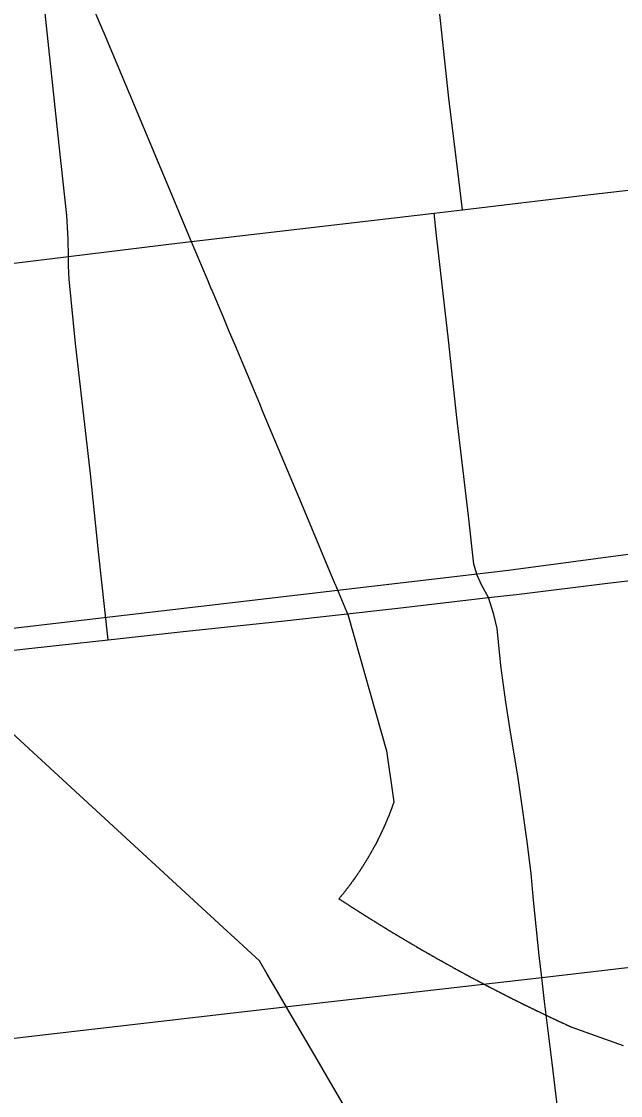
# Model space of a CAD drawing. Extents: x -1.4 to 35.4, y 0 to 22.
# Drawn here: x 13.6977 to 13.8193, y 19.3135 to 19.5316 of the extents above; entities that cross this region are included whole.
import ezdxf

# ---------------------------------------------------------------- set-up
doc = ezdxf.new("R2010")
doc.units = 0
for name, color, linetype in [('GM_X_City_Street', 7, 'Continuous'), ('GM_X_County_Road', 7, 'Continuous'), ('GM_X_County_Text', 7, 'Continuous'), ('GM_X_Rail_Line', 7, 'Continuous')]:
    doc.layers.add(name, color=color, linetype=linetype)

msp = doc.modelspace()

# ---------------------------------------------------------------- linework, layer by layer
at = {"layer": 'GM_X_City_Street'}
for points in [[(13.7872, 19.49333), (13.78645, 19.49949), (13.78445, 19.51602), (13.78123, 19.5457), (13.77926, 19.56272), (13.77882, 19.56647)], [(13.71529, 19.40602), (13.7146, 19.41216), (13.71329, 19.42391), (13.71164, 19.4397), (13.70861, 19.46616), (13.70737, 19.47924), (13.70721, 19.48194), (13.70718, 19.48385), (13.70713, 19.48738), (13.70687, 19.49217), (13.70532, 19.50645), (13.70277, 19.53069), (13.70039, 19.55338), (13.69998, 19.5572)], [(13.47147, 19.45596), (13.50219, 19.45953), (13.54007, 19.46397), (13.55012, 19.46518), (13.57423, 19.46809), (13.62988, 19.47466), (13.63128, 19.47483), (13.67509, 19.47993), (13.70718, 19.48385), (13.72981, 19.48661), (13.78146, 19.49269), (13.7872, 19.49333), (13.81204, 19.49629), (13.84321, 19.49992), (13.87032, 19.50311), (13.90526, 19.50714), (13.94627, 19.51191), (13.97735, 19.51559), (14.01031, 19.51948), (14.07978, 19.5277), (14.08404, 19.52818)], [(13.79248, 19.41462), (13.79106, 19.41722), (13.79019, 19.41917), (13.78954, 19.4214), (13.78846, 19.43118), (13.78608, 19.45116), (13.78435, 19.46694), (13.78196, 19.48815), (13.78146, 19.49269)], [(13.81123, 19.26536), (13.81093, 19.26857), (13.80978, 19.28097), (13.80781, 19.30037), (13.80542, 19.3201), (13.80386, 19.3326), (13.8033, 19.33748), (13.80279, 19.34189), (13.80164, 19.35315), (13.80115, 19.35858), (13.80025, 19.36556), (13.79929, 19.37274), (13.79844, 19.37839), (13.79764, 19.3832), (13.79688, 19.38776), (13.796, 19.39339), (13.79498, 19.40083), (13.79424, 19.40831), (13.79355, 19.41118), (13.79248, 19.41462)], [(13.49092, 19.30088), (13.49736, 19.30166), (13.53631, 19.30639), (13.56867, 19.31017), (13.58218, 19.31174), (13.63047, 19.31747), (13.64697, 19.3194), (13.70196, 19.32583), (13.75529, 19.33198), (13.8033, 19.33748), (13.81256, 19.33854), (13.85881, 19.34394), (13.87841, 19.34618), (13.88092, 19.34647), (13.92334, 19.35138), (13.95925, 19.3555), (13.99473, 19.35953), (14.04382, 19.36513), (14.07902, 19.36923), (14.08565, 19.37)]]:
    msp.add_lwpolyline(points, dxfattribs=at)
at = {"layer": 'GM_X_County_Road'}
for points in [[(13.79248, 19.41462), (13.79871, 19.41531), (13.81667, 19.41753), (13.83757, 19.41996), (13.8549, 19.42197), (13.86886, 19.42362)], [(13.71529, 19.40602), (13.7305, 19.40771), (13.75046, 19.40982), (13.77348, 19.41236), (13.79248, 19.41462)], [(13.63902, 19.39738), (13.65601, 19.39922), (13.6893, 19.40319), (13.70533, 19.40491), (13.71529, 19.40602)]]:
    msp.add_lwpolyline(points, dxfattribs=at)
at = {"layer": 'GM_X_County_Text'}
for points in [[(13.70997, 19.53973), (13.71363, 19.531), (13.71436, 19.52925), (13.71876, 19.51877), (13.7195, 19.51702), (13.72542, 19.50292), (13.72703, 19.49909), (13.73194, 19.48739), (13.73536, 19.47924), (13.73555, 19.47878), (13.73563, 19.4786), (13.7362, 19.47722), (13.73628, 19.47703), (13.73851, 19.47173), (13.73964, 19.46904), (13.74095, 19.46592), (13.74596, 19.45399), (13.74656, 19.45256), (13.74661, 19.45243), (13.74669, 19.45224), (13.75397, 19.43491), (13.75518, 19.43203), (13.76125, 19.41756), (13.76129, 19.41746), (13.76401, 19.41096), (13.77177, 19.38349), (13.7733, 19.37315), (13.77325, 19.37301), (13.77322, 19.37292), (13.77319, 19.37283), (13.77316, 19.37274), (13.77313, 19.37265), (13.77309, 19.37256), (13.77306, 19.37247), (13.77303, 19.37239), (13.773, 19.3723), (13.77296, 19.37221), (13.77293, 19.37212), (13.7729, 19.37203), (13.77287, 19.37194), (13.77283, 19.37185), (13.7728, 19.37176), (13.77277, 19.37167), (13.77273, 19.37159), (13.7727, 19.3715), (13.77267, 19.37141), (13.77263, 19.37132), (13.7726, 19.37123), (13.77257, 19.37114), (13.77253, 19.37106), (13.7725, 19.37097), (13.77246, 19.37088), (13.77243, 19.37079), (13.77239, 19.3707), (13.77236, 19.37061), (13.77232, 19.37053), (13.77229, 19.37044), (13.77225, 19.37035), (13.77222, 19.37026), (13.77218, 19.37017), (13.77215, 19.37009), (13.77211, 19.37), (13.77208, 19.36991), (13.77204, 19.36982), (13.772, 19.36974), (13.77197, 19.36965), (13.77193, 19.36956), (13.77189, 19.36947), (13.77186, 19.36939), (13.77182, 19.3693), (13.77178, 19.36921), (13.77175, 19.36913), (13.77171, 19.36904), (13.77167, 19.36895), (13.77163, 19.36886), (13.7716, 19.36878), (13.77156, 19.36869), (13.77152, 19.3686), (13.77148, 19.36852), (13.77145, 19.36843), (13.77141, 19.36834), (13.77137, 19.36826), (13.77133, 19.36817), (13.77129, 19.36808), (13.77125, 19.368), (13.77121, 19.36791), (13.77117, 19.36783), (13.77114, 19.36774), (13.7711, 19.36765), (13.77106, 19.36757), (13.77102, 19.36748), (13.77098, 19.36739), (13.77094, 19.36731), (13.7709, 19.36722), (13.77088, 19.36717), (13.77087, 19.36716), (13.77086, 19.36713), (13.77084, 19.36711), (13.77084, 19.3671), (13.77084, 19.36709), (13.77083, 19.36707), (13.77082, 19.36705), (13.77081, 19.36703), (13.7708, 19.36702), (13.77079, 19.367), (13.77078, 19.36697), (13.77077, 19.36695), (13.77076, 19.36693), (13.77076, 19.36692), (13.77074, 19.36689), (13.77072, 19.36686), (13.77072, 19.36685), (13.7707, 19.36679), (13.77066, 19.36671), (13.77061, 19.36662), (13.77057, 19.36654), (13.77053, 19.36645), (13.77049, 19.36637), (13.77045, 19.36628), (13.77041, 19.3662), (13.77037, 19.36611), (13.77033, 19.36603), (13.77028, 19.36594), (13.77024, 19.36586), (13.7702, 19.36577), (13.77016, 19.36569), (13.77011, 19.3656), (13.77009, 19.36556), (13.77009, 19.36555), (13.77009, 19.36555), (13.77008, 19.36554), (13.77008, 19.36554), (13.77008, 19.36553), (13.77007, 19.36552), (13.77007, 19.36552), (13.77007, 19.36551), (13.77005, 19.36548), (13.77005, 19.36548), (13.77004, 19.36546), (13.77004, 19.36546), (13.77003, 19.36544), (13.77003, 19.36543), (13.77003, 19.36543), (13.77003, 19.36543), (13.77002, 19.36543), (13.77002, 19.36542), (13.77002, 19.36541), (13.77001, 19.3654), (13.77001, 19.3654), (13.77001, 19.36539), (13.77001, 19.36539), (13.77, 19.36537), (13.76999, 19.36536), (13.76999, 19.36535), (13.76998, 19.36533), (13.76997, 19.36532), (13.76996, 19.3653), (13.76996, 19.36529), (13.76994, 19.36527), (13.76993, 19.36525), (13.76992, 19.36523), (13.76992, 19.36522), (13.7699, 19.36519), (13.7699, 19.36517), (13.76989, 19.36516), (13.76988, 19.36515), (13.76988, 19.36514), (13.76987, 19.36511), (13.76986, 19.3651), (13.76985, 19.36509), (13.76985, 19.36509), (13.76985, 19.36508), (13.76984, 19.36506), (13.76983, 19.36504), (13.76982, 19.36503), (13.76982, 19.36502), (13.76981, 19.36501), (13.76981, 19.36501), (13.76981, 19.365), (13.7698, 19.36499), (13.7698, 19.36498), (13.76979, 19.36496), (13.76979, 19.36496), (13.76978, 19.36495), (13.76978, 19.36494), (13.76977, 19.36494), (13.76977, 19.36493), (13.76976, 19.36492), (13.76976, 19.36491), (13.76976, 19.3649), (13.76975, 19.36489), (13.76974, 19.36488), (13.76974, 19.36487), (13.76974, 19.36487), (13.76973, 19.36485), (13.76972, 19.36484), (13.76972, 19.36483), (13.76972, 19.36482), (13.76971, 19.36481), (13.7697, 19.3648), (13.7697, 19.3648), (13.7697, 19.36479), (13.76969, 19.36477), (13.76968, 19.36476), (13.76968, 19.36475), (13.76968, 19.36475), (13.76967, 19.36474), (13.76967, 19.36473), (13.76967, 19.36473), (13.76967, 19.36473), (13.76966, 19.36472), (13.76966, 19.36471), (13.76965, 19.3647), (13.76965, 19.3647), (13.76965, 19.36469), (13.76964, 19.36468), (13.76964, 19.36467), (13.76963, 19.36466), (13.76963, 19.36466), (13.76963, 19.36465), (13.76962, 19.36464), (13.76962, 19.36463), (13.76961, 19.36463), (13.76961, 19.36462), (13.7696, 19.36461), (13.7696, 19.3646), (13.7696, 19.36459), (13.76959, 19.36459), (13.76959, 19.36458), (13.76958, 19.36457), (13.76958, 19.36456), (13.76957, 19.36455), (13.76955, 19.36451), (13.76951, 19.36442), (13.76946, 19.36434), (13.76942, 19.36426), (13.76937, 19.36417), (13.76933, 19.36409), (13.76924, 19.36392), (13.76919, 19.36384), (13.76915, 19.36376), (13.7691, 19.36367), (13.76906, 19.36359), (13.76901, 19.36351), (13.76897, 19.36343), (13.76892, 19.36334), (13.76888, 19.36326), (13.76883, 19.36318), (13.76878, 19.36309), (13.76874, 19.36301), (13.76869, 19.36293), (13.76864, 19.36285), (13.7686, 19.36276), (13.76855, 19.36268), (13.7685, 19.3626), (13.76846, 19.36252), (13.76841, 19.36244), (13.76836, 19.36235), (13.76831, 19.36227), (13.76827, 19.36219), (13.76822, 19.36211), (13.76817, 19.36203), (13.76812, 19.36194), (13.76808, 19.36186), (13.76803, 19.36178), (13.76798, 19.3617), (13.76793, 19.36162), (13.76788, 19.36154), (13.76783, 19.36146), (13.76778, 19.36137), (13.76774, 19.36129), (13.76769, 19.36121), (13.76764, 19.36113), (13.76759, 19.36105), (13.76754, 19.36097), (13.76749, 19.36089), (13.76744, 19.36081), (13.76739, 19.36073), (13.76734, 19.36065), (13.76729, 19.36057), (13.76724, 19.36049), (13.76719, 19.36041), (13.76714, 19.36033), (13.76709, 19.36025), (13.76704, 19.36017), (13.76699, 19.36009), (13.76694, 19.36001), (13.76688, 19.35993), (13.76683, 19.35985), (13.76678, 19.35977), (13.76673, 19.35969), (13.76668, 19.35961), (13.76663, 19.35953), (13.76658, 19.35945), (13.76652, 19.35937), (13.76647, 19.35929), (13.76643, 19.35923), (13.76643, 19.35922), (13.76642, 19.35922), (13.76642, 19.35921), (13.76641, 19.3592), (13.76641, 19.35919), (13.76641, 19.35919), (13.76639, 19.35917), (13.76639, 19.35917), (13.76639, 19.35917), (13.76638, 19.35916), (13.76638, 19.35915), (13.76637, 19.35913), (13.76636, 19.35913), (13.76636, 19.35912), (13.76635, 19.35911), (13.76635, 19.3591), (13.76635, 19.3591), (13.76634, 19.35909), (13.76634, 19.35908), (13.76633, 19.35908), (13.76632, 19.35907), (13.76632, 19.35906), (13.76632, 19.35906), (13.76632, 19.35905), (13.7663, 19.35904), (13.7663, 19.35903), (13.76629, 19.35902), (13.76629, 19.35901), (13.76628, 19.359), (13.76627, 19.35899), (13.76626, 19.35898), (13.76626, 19.35897), (13.76626, 19.35897), (13.76621, 19.3589), (13.76616, 19.35882), (13.76611, 19.35874), (13.76605, 19.35866), (13.766, 19.35858), (13.76595, 19.3585), (13.76589, 19.35843), (13.76584, 19.35835), (13.76579, 19.35827), (13.76573, 19.35819), (13.76568, 19.35811), (13.76562, 19.35804), (13.76557, 19.35796), (13.76552, 19.35788), (13.76546, 19.3578), (13.76543, 19.35776), (13.76542, 19.35774), (13.76542, 19.35774), (13.76541, 19.35773), (13.76541, 19.35772), (13.7654, 19.35772), (13.7654, 19.35772), (13.7654, 19.35771), (13.7654, 19.35771), (13.7654, 19.35771), (13.76539, 19.35769), (13.76537, 19.35768), (13.76537, 19.35767), (13.76537, 19.35767), (13.76537, 19.35767), (13.76536, 19.35766), (13.76536, 19.35765), (13.76535, 19.35765), (13.76535, 19.35764), (13.76535, 19.35764), (13.76534, 19.35763), (13.76533, 19.35761), (13.76533, 19.35761), (13.76532, 19.3576), (13.76531, 19.35759), (13.76531, 19.35759), (13.76531, 19.35758), (13.7653, 19.35758), (13.7653, 19.35757), (13.7653, 19.35757), (13.76529, 19.35756), (13.76528, 19.35755), (13.76528, 19.35754), (13.76528, 19.35754), (13.76528, 19.35754), (13.76527, 19.35753), (13.76526, 19.35752), (13.76526, 19.35752), (13.76526, 19.35751), (13.76526, 19.35751), (13.76525, 19.3575), (13.76525, 19.3575), (13.76524, 19.35749), (13.76524, 19.35748), (13.76524, 19.35748), (13.76524, 19.35748), (13.76523, 19.35747), (13.76522, 19.35746), (13.76521, 19.35745), (13.76521, 19.35744), (13.76519, 19.35742), (13.76519, 19.35741), (13.76518, 19.35741), (13.76518, 19.3574), (13.76518, 19.3574), (13.76517, 19.35739), (13.76517, 19.35739), (13.76517, 19.35738), (13.76516, 19.35738), (13.76516, 19.35737), (13.76516, 19.35737), (13.76516, 19.35737), (13.76514, 19.35734), (13.76513, 19.35734), (13.76513, 19.35734), (13.76512, 19.35732), (13.76512, 19.35732), (13.76512, 19.35731), (13.76512, 19.35731), (13.76511, 19.35731), (13.76509, 19.35727), (13.76508, 19.35726), (13.76508, 19.35726), (13.76507, 19.35725), (13.76507, 19.35725), (13.76507, 19.35725), (13.76507, 19.35724), (13.76506, 19.35724), (13.76504, 19.35721), (13.76504, 19.35721), (13.76503, 19.35719), (13.76502, 19.35718), (13.76502, 19.35717), (13.76499, 19.35714), (13.76498, 19.35713), (13.76498, 19.35712), (13.76498, 19.35712), (13.76497, 19.35712), (13.76497, 19.35711), (13.76495, 19.35709), (13.76494, 19.35707), (13.76494, 19.35706), (13.76493, 19.35706), (13.76493, 19.35705), (13.76493, 19.35705), (13.76492, 19.35704), (13.76491, 19.35703), (13.76486, 19.35695), (13.7648, 19.35688), (13.76475, 19.3568), (13.76469, 19.35672), (13.76463, 19.35665), (13.76458, 19.35657), (13.76452, 19.3565), (13.76447, 19.35642), (13.76441, 19.35634), (13.76435, 19.35627), (13.7643, 19.35619), (13.76424, 19.35612), (13.76418, 19.35604), (13.76413, 19.35596), (13.76407, 19.35589), (13.76401, 19.35581), (13.76395, 19.35574), (13.7639, 19.35566), (13.76384, 19.35559), (13.76378, 19.35551), (13.76372, 19.35544), (13.76367, 19.35536), (13.76361, 19.35529), (13.76355, 19.35521), (13.76349, 19.35514), (13.76343, 19.35506), (13.76337, 19.35499), (13.76332, 19.35491), (13.76326, 19.35484), (13.7632, 19.35477), (13.76314, 19.35469), (13.76308, 19.35462), (13.76302, 19.35454), (13.76296, 19.35447), (13.7629, 19.3544), (13.76284, 19.35432), (13.76278, 19.35425), (13.76272, 19.35418), (13.76266, 19.3541), (13.7626, 19.35403), (13.76254, 19.35396), (13.76248, 19.35388), (13.76242, 19.35381), (13.76236, 19.35374), (13.7623, 19.35366), (13.76224, 19.35359), (13.76218, 19.35352), (13.76212, 19.35345), (13.76225, 19.35336), (13.76233, 19.35331), (13.76241, 19.35326), (13.76248, 19.35321), (13.76256, 19.35316), (13.76264, 19.3531), (13.76272, 19.35305), (13.7628, 19.353), (13.76288, 19.35295), (13.76296, 19.3529), (13.76304, 19.35285), (13.76312, 19.35279), (13.7632, 19.35274), (13.76328, 19.35269), (13.76336, 19.35264), (13.76344, 19.35259), (13.76352, 19.35254), (13.7636, 19.35248), (13.76375, 19.35238), (13.76383, 19.35233), (13.76391, 19.35228), (13.76399, 19.35223), (13.76407, 19.35218), (13.76415, 19.35212), (13.76423, 19.35207), (13.76431, 19.35202), (13.76439, 19.35197), (13.76447, 19.35192), (13.76455, 19.35187), (13.76463, 19.35182), (13.76471, 19.35176), (13.76487, 19.35166), (13.76495, 19.35161), (13.76503, 19.35156), (13.76511, 19.35151), (13.76519, 19.35146), (13.76527, 19.35141), (13.76535, 19.35136), (13.76543, 19.3513), (13.76551, 19.35125), (13.76559, 19.3512), (13.76567, 19.35115), (13.76575, 19.3511), (13.76583, 19.35105), (13.76591, 19.351), (13.76599, 19.35095), (13.76607, 19.3509), (13.76615, 19.35085), (13.76623, 19.3508), (13.76631, 19.35074), (13.76639, 19.35069), (13.76647, 19.35064), (13.76655, 19.35059), (13.76663, 19.35054), (13.76671, 19.35049), (13.76679, 19.35044), (13.76687, 19.35039), (13.76695, 19.35034), (13.76703, 19.35029), (13.76719, 19.35019), (13.76727, 19.35014), (13.76735, 19.35009), (13.76743, 19.35004), (13.76751, 19.34999), (13.76759, 19.34993), (13.76767, 19.34988), (13.76775, 19.34983), (13.76783, 19.34978), (13.76791, 19.34973), (13.76799, 19.34968), (13.76807, 19.34963), (13.76815, 19.34958), (13.76823, 19.34953), (13.76831, 19.34948), (13.76839, 19.34943), (13.76847, 19.34938), (13.76855, 19.34933), (13.76863, 19.34928), (13.76871, 19.34923), (13.76879, 19.34918), (13.76887, 19.34913), (13.76895, 19.34908), (13.76903, 19.34903), (13.76919, 19.34893), (13.76927, 19.34888), (13.76935, 19.34883), (13.76943, 19.34878), (13.76951, 19.34873), (13.76959, 19.34868), (13.76967, 19.34863), (13.76975, 19.34858), (13.76983, 19.34853), (13.76992, 19.34848), (13.77, 19.34843), (13.77008, 19.34838), (13.77016, 19.34833), (13.77024, 19.34828), (13.77032, 19.34823), (13.7704, 19.34818), (13.77048, 19.34813), (13.77056, 19.34808), (13.77064, 19.34803), (13.77072, 19.34798), (13.7708, 19.34793), (13.77096, 19.34783), (13.77104, 19.34778), (13.77112, 19.34774), (13.77121, 19.34769), (13.77129, 19.34764), (13.77137, 19.34759), (13.77145, 19.34754), (13.77153, 19.34749), (13.77161, 19.34744), (13.77169, 19.34739), (13.77177, 19.34734), (13.77185, 19.34729), (13.77193, 19.34724), (13.77209, 19.34714), (13.77234, 19.347), (13.77242, 19.34695), (13.7725, 19.3469), (13.77258, 19.34685), (13.77266, 19.3468), (13.77274, 19.34675), (13.77282, 19.3467), (13.77298, 19.3466), (13.77307, 19.34655), (13.77315, 19.3465), (13.77323, 19.34646), (13.77339, 19.34636), (13.77355, 19.34626), (13.77363, 19.34621), (13.77371, 19.34616), (13.7738, 19.34611), (13.77388, 19.34606), (13.77404, 19.34597), (13.77412, 19.34592), (13.7742, 19.34587), (13.77428, 19.34582), (13.77436, 19.34577), (13.77445, 19.34572), (13.77453, 19.34567), (13.77461, 19.34563), (13.77469, 19.34558), (13.77477, 19.34553), (13.77485, 19.34548), (13.77493, 19.34543), (13.77501, 19.34538), (13.7751, 19.34534), (13.77518, 19.34529), (13.77526, 19.34524), (13.77534, 19.34519), (13.77542, 19.34514), (13.7755, 19.34509), (13.77558, 19.34504), (13.77567, 19.345), (13.77575, 19.34495), (13.77583, 19.3449), (13.77591, 19.34485), (13.77607, 19.34476), (13.77615, 19.34471), (13.77624, 19.34466), (13.77632, 19.34461), (13.7764, 19.34456), (13.77648, 19.34451), (13.77656, 19.34447), (13.77664, 19.34442), (13.77673, 19.34437), (13.77681, 19.34432), (13.77689, 19.34427), (13.77697, 19.34423), (13.77705, 19.34418), (13.77713, 19.34413), (13.77722, 19.34408), (13.77738, 19.34399), (13.77746, 19.34394), (13.77754, 19.34389), (13.77771, 19.3438), (13.77779, 19.34375), (13.77787, 19.3437), (13.77795, 19.34365), (13.7782, 19.34351), (13.77828, 19.34346), (13.77836, 19.34341), (13.77844, 19.34337), (13.77852, 19.34332), (13.77861, 19.34327), (13.77869, 19.34322), (13.77885, 19.34313), (13.77902, 19.34303), (13.7791, 19.34299), (13.77926, 19.34289), (13.77943, 19.3428), (13.77951, 19.34275), (13.77959, 19.3427), (13.77967, 19.34266), (13.77975, 19.34261), (13.77984, 19.34256), (13.77992, 19.34251), (13.78, 19.34247), (13.78008, 19.34242), (13.78016, 19.34237), (13.78025, 19.34233), (13.78033, 19.34228), (13.78041, 19.34223), (13.78049, 19.34218), (13.78058, 19.34214), (13.78066, 19.34209), (13.78074, 19.34204), (13.78082, 19.342), (13.7809, 19.34195), (13.78099, 19.3419), (13.78107, 19.34186), (13.78115, 19.34181), (13.78123, 19.34176), (13.78132, 19.34172), (13.7814, 19.34167), (13.78148, 19.34162), (13.78156, 19.34158), (13.78165, 19.34153), (13.78173, 19.34148), (13.78181, 19.34143), (13.78189, 19.34139), (13.78198, 19.34134), (13.78214, 19.34125), (13.78222, 19.3412), (13.7823, 19.34116), (13.78239, 19.34111), (13.78247, 19.34106), (13.78255, 19.34102), (13.78263, 19.34097), (13.78272, 19.34092), (13.7828, 19.34088), (13.78288, 19.34083), (13.78297, 19.34078), (13.78305, 19.34074), (13.78313, 19.34069), (13.78321, 19.34064), (13.7833, 19.3406), (13.78338, 19.34055), (13.78363, 19.34041), (13.78371, 19.34037), (13.78379, 19.34032), (13.78387, 19.34028), (13.78396, 19.34023), (13.78404, 19.34018), (13.78412, 19.34014), (13.78437, 19.34), (13.78445, 19.33995), (13.78454, 19.33991), (13.78462, 19.33986), (13.7847, 19.33982), (13.78478, 19.33977), (13.78495, 19.33968), (13.78512, 19.33959), (13.7852, 19.33954), (13.78528, 19.33949), (13.78536, 19.33945), (13.78545, 19.3394), (13.78561, 19.33931), (13.7857, 19.33927), (13.78578, 19.33922), (13.78586, 19.33917), (13.78603, 19.33908), (13.78611, 19.33904), (13.78619, 19.33899), (13.78628, 19.33895), (13.78636, 19.3389), (13.78644, 19.33886), (13.78653, 19.33881), (13.78661, 19.33877), (13.78669, 19.33872), (13.78678, 19.33867), (13.78686, 19.33863), (13.78694, 19.33858), (13.78703, 19.33854), (13.78719, 19.33845), (13.78728, 19.3384), (13.78744, 19.33831), (13.78753, 19.33827), (13.78761, 19.33822), (13.78769, 19.33818), (13.78786, 19.33809), (13.78794, 19.33804), (13.78802, 19.338), (13.78811, 19.33795), (13.78819, 19.33791), (13.78827, 19.33786), (13.78836, 19.33782), (13.78844, 19.33777), (13.78852, 19.33773), (13.78861, 19.33768), (13.78869, 19.33764), (13.78878, 19.33759), (13.78886, 19.33755), (13.78903, 19.33746), (13.78911, 19.33741), (13.78919, 19.33737), (13.78928, 19.33732), (13.78936, 19.33728), (13.78944, 19.33724), (13.78953, 19.33719), (13.78969, 19.3371), (13.78978, 19.33706), (13.78986, 19.33701), (13.79003, 19.33692), (13.79011, 19.33688), (13.7902, 19.33683), (13.79028, 19.33679), (13.79036, 19.33675), (13.79045, 19.3367), (13.79053, 19.33666), (13.79061, 19.33661), (13.79078, 19.33652), (13.79086, 19.33648), (13.79095, 19.33644), (13.79103, 19.33639), (13.79112, 19.33635), (13.7912, 19.3363), (13.79128, 19.33626), (13.79137, 19.33621), (13.79145, 19.33617), (13.79153, 19.33613), (13.79162, 19.33608), (13.7917, 19.33604), (13.79179, 19.33599), (13.79187, 19.33595), (13.79195, 19.33591), (13.79204, 19.33586), (13.79212, 19.33582), (13.79221, 19.33577), (13.79229, 19.33573), (13.79263, 19.33556), (13.79271, 19.33551), (13.79279, 19.33547), (13.79288, 19.33542), (13.79296, 19.33538), (13.79313, 19.33529), (13.7933, 19.33521), (13.79338, 19.33516), (13.79347, 19.33512), (13.79355, 19.33507), (13.79363, 19.33503), (13.7938, 19.33494), (13.79389, 19.3349), (13.79397, 19.33486), (13.79405, 19.33481), (13.79414, 19.33477), (13.79422, 19.33473), (13.79431, 19.33468), (13.79439, 19.33464), (13.79448, 19.3346), (13.79464, 19.33451), (13.79481, 19.33442), (13.7949, 19.33438), (13.79498, 19.33434), (13.79507, 19.33429), (13.79515, 19.33425), (13.79523, 19.33421), (13.79532, 19.33417), (13.7954, 19.33412), (13.79549, 19.33408), (13.79557, 19.33404), (13.79566, 19.33399), (13.79574, 19.33395), (13.79582, 19.33391), (13.79591, 19.33386), (13.79599, 19.33382), (13.79608, 19.33378), (13.79616, 19.33374), (13.79625, 19.33369), (13.79633, 19.33365), (13.79642, 19.33361), (13.7965, 19.33356), (13.79661, 19.33351), (13.79678, 19.33342), (13.79686, 19.33338), (13.79695, 19.33334), (13.79703, 19.3333), (13.79712, 19.33325), (13.7972, 19.33321), (13.79728, 19.33317), (13.79737, 19.33313), (13.79745, 19.33308), (13.79762, 19.333), (13.79771, 19.33296), (13.79779, 19.33291), (13.79788, 19.33287), (13.79796, 19.33283), (13.79805, 19.33279), (13.79813, 19.33274), (13.79822, 19.3327), (13.7983, 19.33266), (13.79839, 19.33262), (13.79847, 19.33258), (13.79855, 19.33253), (13.79864, 19.33249), (13.79872, 19.33245), (13.79889, 19.33236), (13.79898, 19.33232), (13.79906, 19.33228), (13.79915, 19.33224), (13.79923, 19.3322), (13.79932, 19.33215), (13.7994, 19.33211), (13.79949, 19.33207), (13.79957, 19.33203), (13.79966, 19.33199), (13.79974, 19.33194), (13.79991, 19.33186), (13.8, 19.33182), (13.80008, 19.33178), (13.80017, 19.33174), (13.80025, 19.33169), (13.80034, 19.33165), (13.80042, 19.33161), (13.80051, 19.33157), (13.80059, 19.33153), (13.80068, 19.33149), (13.80076, 19.33144), (13.80085, 19.3314), (13.80093, 19.33136), (13.80102, 19.33132), (13.8011, 19.33128), (13.80119, 19.33124), (13.80127, 19.33119), (13.80136, 19.33115), (13.80144, 19.33111), (13.80153, 19.33107), (13.80161, 19.33103), (13.8017, 19.33099), (13.80187, 19.3309), (13.80195, 19.33086), (13.80204, 19.33082), (13.80212, 19.33078), (13.80221, 19.33074), (13.8023, 19.3307), (13.80238, 19.33066), (13.80247, 19.33062), (13.80264, 19.33053), (13.80272, 19.33049), (13.80281, 19.33045), (13.80289, 19.33041), (13.80298, 19.33037), (13.80306, 19.33033), (13.80315, 19.33029), (13.80323, 19.33025), (13.80332, 19.33021), (13.80349, 19.33012), (13.80358, 19.33008), (13.80375, 19.33), (13.80383, 19.32996), (13.80392, 19.32992), (13.804, 19.32988), (13.80409, 19.32984), (13.80418, 19.3298), (13.80433, 19.32972), (13.80441, 19.32968), (13.8045, 19.32964), (13.80458, 19.3296), (13.80467, 19.32956), (13.80476, 19.32952), (13.80484, 19.32948), (13.80493, 19.32944), (13.80501, 19.3294), (13.8051, 19.32936), (13.80518, 19.32932), (13.80527, 19.32928), (13.80544, 19.3292), (13.80561, 19.32912), (13.8057, 19.32908), (13.80578, 19.32904), (13.80587, 19.329), (13.80595, 19.32896), (13.80604, 19.32892), (13.80613, 19.32887), (13.80621, 19.32883), (13.8063, 19.32879), (13.80638, 19.32875), (13.80647, 19.32871), (13.80656, 19.32867), (13.80664, 19.32863), (13.80673, 19.32859), (13.80681, 19.32855), (13.8069, 19.32851), (13.80698, 19.32847), (13.80707, 19.32843), (13.80716, 19.32839), (13.80724, 19.32835), (13.80733, 19.32831), (13.80741, 19.32827), (13.8075, 19.32823), (13.80759, 19.3282), (13.80767, 19.32816), (13.80776, 19.32812), (13.8081, 19.32796), (13.80819, 19.32792), (13.80827, 19.32788), (13.80845, 19.3278), (13.80853, 19.32776), (13.80862, 19.32772), (13.8087, 19.32768), (13.80879, 19.32764), (13.80888, 19.3276), (13.80896, 19.32756), (13.80905, 19.32752), (13.80913, 19.32748), (13.80922, 19.32744), (13.80931, 19.3274), (13.80939, 19.32736), (13.81508, 19.32534), (13.81985, 19.32364)], [(13.76746, 19.3041), (13.76043, 19.31613), (13.75816, 19.32002), (13.751, 19.33226), (13.74951, 19.33481), (13.74755, 19.33816), (13.746, 19.34082), (13.74095, 19.34546), (13.73863, 19.3476), (13.66648, 19.41398)]]:
    msp.add_lwpolyline(points, dxfattribs=at)
at = {"layer": 'GM_X_Rail_Line'}
msp.add_lwpolyline([(13.15424, 19.34564), (13.47912, 19.38301), (13.79657, 19.42015), (14.08413, 19.45864), (14.31888, 19.524)], dxfattribs=at)

doc.saveas('drawing.dxf')
